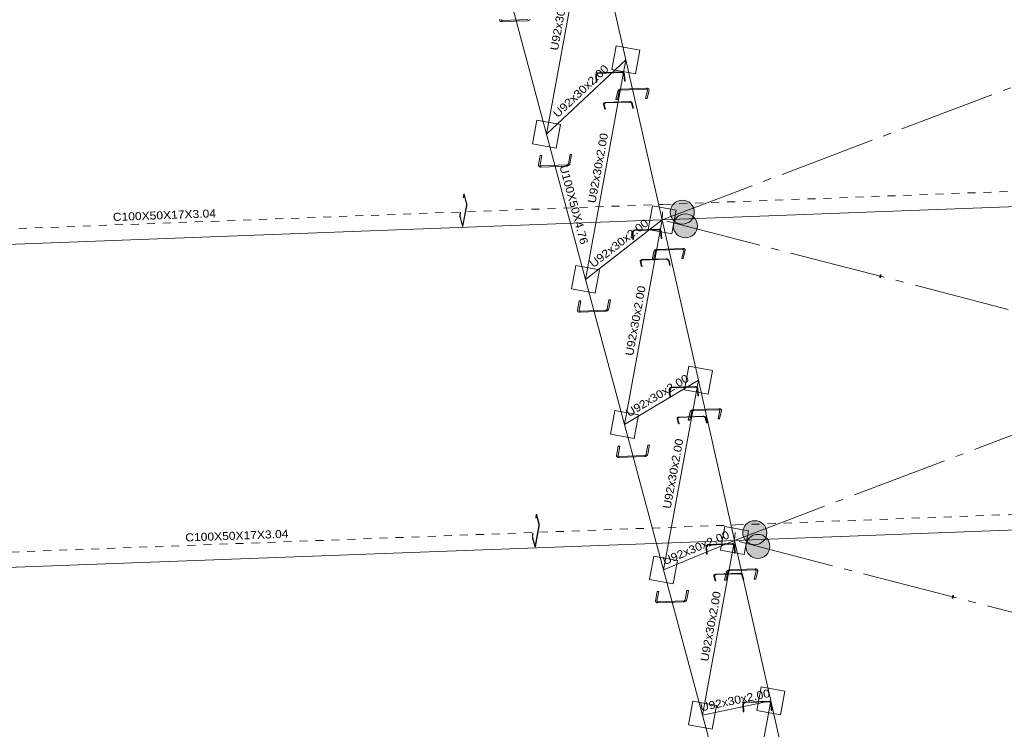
# Model space of a CAD drawing. Header units: millimetres. Extents: x 10 to 1250, y -62 to 528.
# Tile 482 of 656: x 532 to 545, y 500 to 509. Entities that reach past the tile are written whole.
import ezdxf
from ezdxf.enums import TextEntityAlignment as Align

# ---------------------------------------------------------------- set-up
doc = ezdxf.new("R2010")
doc.units = ezdxf.units.MM
doc.header["$LTSCALE"] = 0.05
for name, pattern in [('ACAD_ISO04W100', [30.5, 24, -3, 0.5, -3]), ('CYPE_PUNTO', [0.075, 0, -0.075]), ('CYPE_RAYAPUNTO', [0.4125, 0.2025, -0.105, 0, -0.105])]:
    doc.linetypes.add(name, pattern=pattern)
for name, color, linetype, lineweight in [('ARTICULACOES_EM_EXTREMOS', 7, 'Continuous', 9), ('BARRAS_DE_ACO', 7, 'Continuous', 9), ('NOS', 152, 'Continuous', 9), ('REFERENCIA_DAS_BARRAS', 2, 'Continuous', 9)]:
    doc.layers.add(name, color=color, linetype=linetype, lineweight=lineweight)
doc.layers.add('DIAGONAIS', color=7, linetype='Continuous')
doc.styles.add('CYPETXT', font='arial.ttf', dxfattribs={"height": 0.2})

msp = doc.modelspace()

# ---------------------------------------------------------------- hatches: boundary and pattern name
at = {"layer": 'ARTICULACOES_EM_EXTREMOS'}
h = msp.add_hatch(color=256, dxfattribs=at)
edge = h.paths.add_edge_path()
edge.add_arc((540.6864, 506.4505), 0.15, 0, 360)
h = msp.add_hatch(color=256, dxfattribs=at)
edge = h.paths.add_edge_path()
edge.add_arc((540.7249, 506.2798), 0.15, 0, 360)
h = msp.add_hatch(color=256, dxfattribs=at)
edge = h.paths.add_edge_path()
edge.add_arc((541.5902, 502.4496), 0.15, 0, 360)
h = msp.add_hatch(color=256, dxfattribs=at)
edge = h.paths.add_edge_path()
edge.add_arc((541.6287, 502.2788), 0.15, 0, 360)

# ---------------------------------------------------------------- linework, layer by layer
for centre in [(540.6864, 506.4505), (540.7249, 506.2798), (541.5902, 502.4496), (541.6287, 502.2788)]:
    msp.add_circle(centre, 0.15, dxfattribs=at)
at = {"layer": 'BARRAS_DE_ACO', "linetype": 'ACAD_ISO04W100'}
for p, q in [((540.4345, 506.355), (552.239, 510.8301)), ((541.3384, 502.3541), (553.1421, 506.832)), ((554.046, 502.831), (540.4345, 506.355)), ((554.9493, 498.8273), (541.3384, 502.3541))]:
    msp.add_line(p, q, dxfattribs=at)
at = {"layer": 'BARRAS_DE_ACO'}
for p, q in [((538.9945, 507.4248), (539.5314, 510.3531)), ((539.983, 508.3541), (539.5314, 510.3531)), ((538.9945, 507.4248), (538.508, 509.2403)), ((538.9945, 507.4248), (539.983, 508.3541)), ((539.4803, 505.6122), (539.983, 508.3541)), ((540.4345, 506.355), (539.983, 508.3541)), ((539.4803, 505.6122), (538.9945, 507.4248)), ((540.4345, 506.355), (553.1421, 506.832)), ((527.9996, 505.8883), (540.4345, 506.355)), ((539.4803, 505.6122), (540.4345, 506.355)), ((539.966, 503.7996), (540.4345, 506.355)), ((540.8868, 504.3531), (540.4345, 506.355)), ((539.966, 503.7996), (539.4803, 505.6122)), ((539.966, 503.7996), (540.8868, 504.3531)), ((540.4525, 501.9841), (540.8868, 504.3531)), ((541.3384, 502.3541), (540.8868, 504.3531)), ((540.4525, 501.9841), (539.966, 503.7996)), ((541.3384, 502.3541), (554.046, 502.831)), ((528.9034, 501.8874), (541.3384, 502.3541)), ((540.4525, 501.9841), (541.3384, 502.3541)), ((540.9382, 500.1715), (541.3384, 502.3541)), ((541.7902, 500.3494), (541.3384, 502.3541)), ((540.9382, 500.1715), (540.4525, 501.9841)), ((540.9382, 500.1715), (541.7902, 500.3494)), ((541.4247, 498.3561), (541.7902, 500.3494)), ((542.2417, 498.3503), (541.7902, 500.3494)), ((541.4247, 498.3561), (540.9382, 500.1715))]:
    msp.add_line(p, q, dxfattribs=at)
at = {"layer": 'BARRAS_DE_ACO', "linetype": 'CYPE_RAYAPUNTO'}
for p, q in [((540.4476, 506.5478), (553.1552, 507.0248)), ((528.0126, 506.0811), (540.4476, 506.5478)), ((541.3514, 502.5469), (554.059, 503.0239)), ((528.9165, 502.0802), (541.3514, 502.5469))]:
    msp.add_line(p, q, dxfattribs=at)
at = {"layer": 'BARRAS_DE_ACO', "linetype": 'CYPE_PUNTO'}
for p, q in [((540.4345, 506.355), (540.4476, 506.5478)), ((540.4345, 506.355), (540.4476, 506.5478)), ((541.3384, 502.3541), (541.3514, 502.5469)), ((541.3384, 502.3541), (541.3514, 502.5469))]:
    msp.add_line(p, q, dxfattribs=at)
at = {"layer": 'BARRAS_DE_ACO'}
for points in [[(538.7883, 508.8541), (538.7829, 508.8498), (538.7767, 508.8462), (538.7698, 508.8434), (538.7626, 508.8416), (538.7552, 508.8408), (538.4399, 508.829), (538.4328, 508.8293), (538.4261, 508.8305), (538.4202, 508.8328), (538.4152, 508.836), (538.4113, 508.84), (538.4088, 508.8446), (538.4076, 508.8496), (538.4079, 508.8549)], [(538.4264, 508.8556), (538.4263, 508.853), (538.4269, 508.8504), (538.4281, 508.8481), (538.4301, 508.8462), (538.4326, 508.8446), (538.4355, 508.8434), (538.4389, 508.8428), (538.4424, 508.8427), (538.7577, 508.8545)]]:
    msp.add_lwpolyline(points, dxfattribs=at)
for points in [[(539.6143, 508.1578), (539.6143, 508.1624), (539.6153, 508.1669), (539.6171, 508.171), (539.6198, 508.1747), (539.6231, 508.1777), (539.6269, 508.1801), (539.6312, 508.1816), (539.6357, 508.1822), (539.9317, 508.1933), (539.9363, 508.193), (539.9408, 508.1918), (539.945, 508.1898), (539.9488, 508.187), (539.952, 508.1836), (539.9545, 508.1796), (539.9562, 508.1752), (539.957, 508.1707), (539.964, 508.0845), (539.9718, 508.0848), (539.9648, 508.171), (539.9637, 508.1771), (539.9614, 508.1829), (539.9581, 508.1882), (539.9538, 508.1928), (539.9488, 508.1965), (539.9432, 508.1992), (539.9372, 508.2007), (539.931, 508.2011), (539.6351, 508.19), (539.629, 508.1892), (539.6233, 508.1872), (539.6182, 508.1841), (539.6138, 508.18), (539.6103, 508.1751), (539.6079, 508.1696), (539.6066, 508.1636), (539.6065, 508.1575), (539.6135, 508.0714), (539.6213, 508.0717), (539.6143, 508.1578)], [(540.2526, 507.9743), (540.2528, 507.9767), (540.2523, 507.9789), (540.2511, 507.981), (540.2492, 507.9828), (540.2467, 507.9842), (540.2438, 507.9852), (540.2405, 507.9858), (540.2369, 507.9859), (539.9216, 507.974), (539.9179, 507.9737), (539.9143, 507.9728), (539.9108, 507.9716), (539.9077, 507.97), (539.9049, 507.968), (539.9027, 507.9658), (539.9011, 507.9635), (539.9002, 507.9611), (539.8761, 507.8567), (539.8575, 507.8561), (539.8817, 507.9604), (539.8835, 507.9652), (539.8867, 507.9699), (539.8911, 507.9742), (539.8966, 507.9781), (539.9029, 507.9814), (539.9098, 507.9839), (539.9171, 507.9856), (539.9245, 507.9863), (540.2398, 507.9981), (540.2469, 507.9979), (540.2535, 507.9968), (540.2594, 507.9948), (540.2643, 507.9919), (540.2681, 507.9884), (540.2705, 507.9843), (540.2715, 507.9798), (540.2711, 507.975), (540.247, 507.8707), (540.2284, 507.87), (540.2526, 507.9743)], [(539.7118, 507.7964), (539.7114, 507.7997), (539.7119, 507.8029), (539.7133, 507.8059), (539.7155, 507.8085), (539.7185, 507.8107), (539.7221, 507.8124), (539.7263, 507.8135), (539.7307, 507.814), (540.0267, 507.8251), (540.0314, 507.825), (540.036, 507.8242), (540.0405, 507.8228), (540.0446, 507.8208), (540.0481, 507.8184), (540.0511, 507.8156), (540.0532, 507.8125), (540.0546, 507.8093), (540.071, 507.748), (540.0788, 507.7483), (540.0623, 507.8096), (540.0606, 507.8139), (540.0577, 507.818), (540.0538, 507.8218), (540.049, 507.825), (540.0435, 507.8276), (540.0376, 507.8294), (540.0314, 507.8305), (540.0252, 507.8307), (539.7292, 507.8196), (539.7233, 507.8189), (539.7178, 507.8174), (539.7129, 507.8152), (539.709, 507.8122), (539.706, 507.8087), (539.7041, 507.8047), (539.7035, 507.8005), (539.7041, 507.7961), (539.7205, 507.7349), (539.7283, 507.7352), (539.7118, 507.7964)], [(538.9127, 507.0407), (538.9126, 507.0381), (538.9132, 507.0356), (538.9145, 507.0333), (538.9164, 507.0313), (538.9189, 507.0297), (538.9219, 507.0286), (538.9252, 507.0279), (538.9288, 507.0278), (539.2441, 507.0396), (539.2477, 507.04), (539.2514, 507.0409), (539.2548, 507.0423), (539.2579, 507.0441), (539.2606, 507.0463), (539.2627, 507.0487), (539.2643, 507.0513), (539.2651, 507.054), (539.2864, 507.1701), (539.3049, 507.1708), (539.2836, 507.0547), (539.282, 507.0493), (539.2789, 507.0441), (539.2746, 507.0393), (539.2692, 507.0349), (539.263, 507.0313), (539.2561, 507.0286), (539.2489, 507.0268), (539.2416, 507.026), (538.9263, 507.0141), (538.9191, 507.0144), (538.9125, 507.0157), (538.9065, 507.018), (538.9015, 507.0211), (538.8977, 507.0251), (538.8951, 507.0297), (538.8939, 507.0347), (538.8942, 507.04), (538.9155, 507.1561), (538.934, 507.1568), (538.9127, 507.0407)], [(537.9446, 506.2873), (537.9451, 506.2858), (537.9456, 506.2847), (537.9461, 506.2841), (537.9467, 506.2839), (537.9472, 506.2841), (537.9477, 506.2849), (537.9481, 506.286), (537.9485, 506.2876), (537.9947, 506.5395), (537.9949, 506.5413), (537.9951, 506.5435), (537.9952, 506.5458), (537.9951, 506.5481), (537.995, 506.5505), (537.9947, 506.5528), (537.9944, 506.5548), (537.994, 506.5567), (537.9658, 506.662), (537.9653, 506.6635), (537.9648, 506.6646), (537.9642, 506.6653), (537.9637, 506.6655), (537.9632, 506.6652), (537.9627, 506.6645), (537.9623, 506.6633), (537.9619, 506.6618), (537.9562, 506.6305), (537.9539, 506.6389), (537.9596, 506.6702), (537.9603, 506.6733), (537.9612, 506.6756), (537.9622, 506.6771), (537.9632, 506.6776), (537.9643, 506.6772), (537.9654, 506.6759), (537.9664, 506.6737), (537.9674, 506.6707), (537.9956, 506.5654), (537.9964, 506.5617), (537.9971, 506.5576), (537.9976, 506.553), (537.9979, 506.5483), (537.998, 506.5436), (537.9978, 506.539), (537.9975, 506.5347), (537.9969, 506.531), (537.9507, 506.2791), (537.95, 506.276), (537.9492, 506.2737), (537.9482, 506.2723), (537.9472, 506.2717), (537.9461, 506.2721), (537.945, 506.2734), (537.944, 506.2756), (537.943, 506.2786), (537.9148, 506.3839), (537.914, 506.3876), (537.9133, 506.3917), (537.9128, 506.3963), (537.9125, 506.401), (537.9124, 506.4058), (537.9126, 506.4103), (537.9129, 506.4146), (537.9134, 506.4183), (537.9192, 506.4496), (537.9215, 506.4412), (537.9157, 506.4098), (537.9154, 506.408), (537.9153, 506.4059), (537.9152, 506.4036), (537.9152, 506.4012), (537.9154, 506.3988), (537.9156, 506.3966), (537.916, 506.3945), (537.9164, 506.3927), (537.9446, 506.2873)], [(540.0726, 506.196), (540.0727, 506.2006), (540.0737, 506.2051), (540.0756, 506.2093), (540.0782, 506.213), (540.0816, 506.216), (540.0854, 506.2184), (540.0897, 506.2199), (540.0942, 506.2205), (540.3902, 506.2316), (540.3948, 506.2313), (540.3993, 506.2302), (540.4035, 506.2281), (540.4073, 506.2253), (540.4104, 506.2218), (540.4129, 506.2178), (540.4145, 506.2135), (540.4153, 506.2089), (540.4218, 506.1222), (540.4296, 506.1225), (540.4231, 506.2092), (540.4221, 506.2153), (540.4199, 506.2211), (540.4166, 506.2265), (540.4123, 506.2311), (540.4073, 506.2348), (540.4017, 506.2376), (540.3958, 506.2391), (540.3896, 506.2395), (540.0937, 506.2284), (540.0876, 506.2276), (540.0819, 506.2256), (540.0767, 506.2224), (540.0723, 506.2183), (540.0688, 506.2134), (540.0663, 506.2079), (540.065, 506.2019), (540.0648, 506.1957), (540.0713, 506.109), (540.0791, 506.1093), (540.0726, 506.196)], [(540.7043, 505.9747), (540.7045, 505.9771), (540.704, 505.9793), (540.7028, 505.9814), (540.7009, 505.9832), (540.6984, 505.9846), (540.6955, 505.9856), (540.6922, 505.9862), (540.6886, 505.9863), (540.3733, 505.9744), (540.3696, 505.974), (540.366, 505.9732), (540.3625, 505.972), (540.3594, 505.9703), (540.3566, 505.9684), (540.3544, 505.9662), (540.3528, 505.9639), (540.3519, 505.9615), (540.3278, 505.8571), (540.3092, 505.8564), (540.3334, 505.9608), (540.3352, 505.9656), (540.3384, 505.9703), (540.3428, 505.9746), (540.3483, 505.9785), (540.3546, 505.9818), (540.3615, 505.9843), (540.3688, 505.9859), (540.3762, 505.9867), (540.6915, 505.9985), (540.6986, 505.9983), (540.7052, 505.9972), (540.7111, 505.9952), (540.716, 505.9923), (540.7198, 505.9888), (540.7222, 505.9847), (540.7232, 505.9801), (540.7228, 505.9754), (540.6987, 505.871), (540.6801, 505.8703), (540.7043, 505.9747)], [(540.1702, 505.8346), (540.1698, 505.8379), (540.1703, 505.8411), (540.1717, 505.8441), (540.1739, 505.8467), (540.1769, 505.8489), (540.1805, 505.8506), (540.1847, 505.8517), (540.1891, 505.8522), (540.4851, 505.8633), (540.4897, 505.8632), (540.4944, 505.8624), (540.4988, 505.861), (540.5029, 505.8591), (540.5065, 505.8566), (540.5095, 505.8538), (540.5116, 505.8508), (540.5129, 505.8475), (540.5294, 505.7863), (540.5371, 505.7865), (540.5207, 505.8478), (540.519, 505.8521), (540.5161, 505.8562), (540.5122, 505.86), (540.5074, 505.8632), (540.5019, 505.8658), (540.496, 505.8677), (540.4898, 505.8687), (540.4836, 505.8689), (540.1876, 505.8578), (540.1817, 505.8571), (540.1762, 505.8557), (540.1713, 505.8534), (540.1673, 505.8504), (540.1644, 505.8469), (540.1625, 505.843), (540.1619, 505.8387), (540.1624, 505.8344), (540.1789, 505.7731), (540.1866, 505.7734), (540.1702, 505.8346)], [(539.3985, 505.2281), (539.3983, 505.2254), (539.3989, 505.2229), (539.4002, 505.2206), (539.4021, 505.2186), (539.4046, 505.2171), (539.4076, 505.2159), (539.4109, 505.2153), (539.4145, 505.2151), (539.7298, 505.227), (539.7335, 505.2274), (539.7371, 505.2283), (539.7405, 505.2297), (539.7436, 505.2315), (539.7463, 505.2336), (539.7485, 505.236), (539.75, 505.2386), (539.7508, 505.2413), (539.7721, 505.3574), (539.7907, 505.3581), (539.7694, 505.242), (539.7677, 505.2367), (539.7646, 505.2315), (539.7603, 505.2266), (539.755, 505.2223), (539.7487, 505.2187), (539.7419, 505.2159), (539.7346, 505.2141), (539.7273, 505.2133), (539.412, 505.2015), (539.4049, 505.2017), (539.3982, 505.203), (539.3922, 505.2053), (539.3873, 505.2085), (539.3834, 505.2125), (539.3808, 505.2171), (539.3797, 505.2221), (539.3799, 505.2274), (539.4012, 505.3435), (539.4198, 505.3442), (539.3985, 505.2281)], [(540.5316, 504.232), (540.5317, 504.2366), (540.5328, 504.2411), (540.5346, 504.2453), (540.5373, 504.249), (540.5407, 504.2521), (540.5446, 504.2545), (540.5489, 504.256), (540.5534, 504.2566), (540.8494, 504.2677), (540.854, 504.2674), (540.8584, 504.2663), (540.8626, 504.2642), (540.8663, 504.2614), (540.8695, 504.2579), (540.8719, 504.2539), (540.8735, 504.2495), (540.8743, 504.2448), (540.88, 504.1577), (540.8878, 504.1579), (540.8821, 504.2451), (540.8811, 504.2513), (540.8789, 504.2572), (540.8757, 504.2625), (540.8715, 504.2672), (540.8665, 504.271), (540.8609, 504.2737), (540.855, 504.2753), (540.8488, 504.2757), (540.5529, 504.2645), (540.5468, 504.2637), (540.5411, 504.2617), (540.5359, 504.2586), (540.5314, 504.2544), (540.5279, 504.2495), (540.5254, 504.2439), (540.524, 504.2379), (540.5238, 504.2317), (540.5295, 504.1445), (540.5373, 504.1448), (540.5316, 504.232)], [(540.6294, 503.8701), (540.6289, 503.8734), (540.6294, 503.8765), (540.6308, 503.8795), (540.633, 503.8822), (540.636, 503.8844), (540.6397, 503.8861), (540.6438, 503.8872), (540.6483, 503.8877), (540.9442, 503.8988), (540.9489, 503.8986), (540.9535, 503.8978), (540.958, 503.8964), (540.9621, 503.8945), (540.9657, 503.8921), (540.9686, 503.8893), (540.9708, 503.8862), (540.9721, 503.8829), (540.9885, 503.8217), (540.9963, 503.822), (540.9799, 503.8832), (540.9781, 503.8876), (540.9752, 503.8917), (540.9713, 503.8954), (540.9665, 503.8986), (540.9611, 503.9012), (540.9551, 503.9031), (540.9489, 503.9041), (540.9427, 503.9043), (540.6468, 503.8932), (540.6408, 503.8926), (540.6353, 503.8911), (540.6305, 503.8888), (540.6265, 503.8859), (540.6235, 503.8824), (540.6217, 503.8784), (540.621, 503.8742), (540.6216, 503.8698), (540.638, 503.8085), (540.6458, 503.8088), (540.6294, 503.8701)], [(541.1564, 503.9734), (541.1566, 503.9758), (541.1561, 503.978), (541.1549, 503.9801), (541.153, 503.9819), (541.1506, 503.9833), (541.1476, 503.9843), (541.1443, 503.9849), (541.1408, 503.985), (540.8255, 503.9731), (540.8218, 503.9727), (540.8182, 503.9719), (540.8147, 503.9707), (540.8115, 503.969), (540.8088, 503.9671), (540.8066, 503.9649), (540.805, 503.9626), (540.8041, 503.9602), (540.7799, 503.8558), (540.7614, 503.8551), (540.7855, 503.9595), (540.7874, 503.9643), (540.7905, 503.969), (540.795, 503.9733), (540.8004, 503.9772), (540.8067, 503.9805), (540.8137, 503.983), (540.821, 503.9846), (540.8283, 503.9854), (541.1436, 503.9972), (541.1507, 503.997), (541.1574, 503.9959), (541.1632, 503.9939), (541.1681, 503.991), (541.1719, 503.9875), (541.1743, 503.9834), (541.1754, 503.9788), (541.175, 503.9741), (541.1508, 503.8698), (541.1323, 503.8691), (541.1564, 503.9734)], [(539.8844, 503.4149), (539.8842, 503.4122), (539.8848, 503.4097), (539.8861, 503.4074), (539.888, 503.4054), (539.8905, 503.4039), (539.8935, 503.4027), (539.8968, 503.4021), (539.9004, 503.4019), (540.2157, 503.4138), (540.2193, 503.4142), (540.223, 503.4151), (540.2264, 503.4165), (540.2295, 503.4183), (540.2322, 503.4204), (540.2344, 503.4228), (540.2359, 503.4254), (540.2367, 503.4281), (540.258, 503.5442), (540.2765, 503.5449), (540.2553, 503.4288), (540.2536, 503.4235), (540.2505, 503.4183), (540.2462, 503.4134), (540.2409, 503.4091), (540.2346, 503.4055), (540.2277, 503.4027), (540.2205, 503.4009), (540.2132, 503.4001), (539.8979, 503.3883), (539.8907, 503.3885), (539.8841, 503.3898), (539.8781, 503.3921), (539.8731, 503.3953), (539.8693, 503.3993), (539.8667, 503.4039), (539.8655, 503.4089), (539.8658, 503.4142), (539.8871, 503.5303), (539.9056, 503.531), (539.8844, 503.4149)], [(538.8485, 502.2864), (538.8489, 502.2849), (538.8494, 502.2838), (538.85, 502.2831), (538.8505, 502.2829), (538.8511, 502.2832), (538.8515, 502.2839), (538.852, 502.2851), (538.8523, 502.2866), (538.8985, 502.5386), (538.8988, 502.5404), (538.899, 502.5425), (538.899, 502.5448), (538.899, 502.5472), (538.8988, 502.5496), (538.8986, 502.5518), (538.8983, 502.5539), (538.8978, 502.5557), (538.8696, 502.6611), (538.8691, 502.6626), (538.8686, 502.6637), (538.8681, 502.6643), (538.8675, 502.6645), (538.867, 502.6643), (538.8665, 502.6635), (538.8661, 502.6624), (538.8657, 502.6609), (538.86, 502.6295), (538.8577, 502.638), (538.8635, 502.6693), (538.8642, 502.6724), (538.865, 502.6747), (538.866, 502.6762), (538.8671, 502.6767), (538.8682, 502.6763), (538.8692, 502.675), (538.8703, 502.6728), (538.8712, 502.6698), (538.8994, 502.5645), (538.9003, 502.5608), (538.9009, 502.5567), (538.9014, 502.5521), (538.9017, 502.5474), (538.9018, 502.5426), (538.9017, 502.5381), (538.9013, 502.5338), (538.9008, 502.5301), (538.8546, 502.2782), (538.8539, 502.2751), (538.853, 502.2728), (538.8521, 502.2713), (538.851, 502.2708), (538.8499, 502.2712), (538.8488, 502.2725), (538.8478, 502.2747), (538.8469, 502.2777), (538.8186, 502.383), (538.8178, 502.3867), (538.8171, 502.3908), (538.8166, 502.3954), (538.8164, 502.4001), (538.8163, 502.4048), (538.8164, 502.4094), (538.8167, 502.4137), (538.8173, 502.4174), (538.823, 502.4487), (538.8253, 502.4402), (538.8196, 502.4089), (538.8193, 502.4071), (538.8191, 502.4049), (538.819, 502.4027), (538.8191, 502.4003), (538.8192, 502.3979), (538.8195, 502.3956), (538.8198, 502.3936), (538.8202, 502.3917), (538.8485, 502.2864)], [(540.9901, 502.2696), (540.9903, 502.2743), (540.9913, 502.2788), (540.9933, 502.283), (540.996, 502.2868), (540.9993, 502.2899), (541.0033, 502.2922), (541.0076, 502.2937), (541.0121, 502.2944), (541.3081, 502.3055), (541.3127, 502.3052), (541.3171, 502.304), (541.3213, 502.3019), (541.325, 502.2991), (541.3281, 502.2956), (541.3305, 502.2915), (541.3321, 502.2871), (541.3328, 502.2825), (541.3377, 502.1949), (541.3455, 502.1952), (541.3406, 502.2828), (541.3396, 502.289), (541.3375, 502.2949), (541.3343, 502.3003), (541.3302, 502.3049), (541.3252, 502.3087), (541.3197, 502.3115), (541.3137, 502.3131), (541.3076, 502.3134), (541.0116, 502.3023), (541.0056, 502.3015), (540.9999, 502.2995), (540.9946, 502.2963), (540.9901, 502.2922), (540.9865, 502.2872), (540.984, 502.2816), (540.9825, 502.2756), (540.9823, 502.2693), (540.9872, 502.1818), (540.995, 502.182), (540.9901, 502.2696)], [(541.0878, 501.9083), (541.0873, 501.9116), (541.0878, 501.9148), (541.0892, 501.9177), (541.0914, 501.9204), (541.0944, 501.9226), (541.098, 501.9243), (541.1022, 501.9254), (541.1066, 501.9259), (541.4026, 501.937), (541.4073, 501.9368), (541.4119, 501.9361), (541.4164, 501.9347), (541.4205, 501.9327), (541.424, 501.9303), (541.427, 501.9275), (541.4291, 501.9244), (541.4305, 501.9212), (541.4469, 501.8599), (541.4547, 501.8602), (541.4383, 501.9215), (541.4365, 501.9258), (541.4336, 501.9299), (541.4297, 501.9336), (541.4249, 501.9369), (541.4194, 501.9395), (541.4135, 501.9413), (541.4073, 501.9424), (541.4011, 501.9426), (541.1051, 501.9315), (541.0992, 501.9308), (541.0937, 501.9293), (541.0888, 501.927), (541.0849, 501.9241), (541.0819, 501.9206), (541.08, 501.9166), (541.0794, 501.9124), (541.08, 501.908), (541.0964, 501.8468), (541.1042, 501.847), (541.0878, 501.9083)], [(541.608, 501.9732), (541.6082, 501.9755), (541.6077, 501.9778), (541.6065, 501.9799), (541.6046, 501.9816), (541.6022, 501.983), (541.5992, 501.9841), (541.5959, 501.9846), (541.5924, 501.9847), (541.2771, 501.9729), (541.2734, 501.9725), (541.2698, 501.9717), (541.2663, 501.9704), (541.2631, 501.9688), (541.2604, 501.9669), (541.2582, 501.9647), (541.2566, 501.9623), (541.2557, 501.9599), (541.2315, 501.8558), (541.2129, 501.8551), (541.2371, 501.9592), (541.239, 501.964), (541.2421, 501.9687), (541.2466, 501.9731), (541.252, 501.977), (541.2584, 501.9802), (541.2653, 501.9827), (541.2726, 501.9844), (541.2799, 501.9851), (541.5952, 501.997), (541.6023, 501.9968), (541.609, 501.9956), (541.6148, 501.9936), (541.6198, 501.9908), (541.6235, 501.9872), (541.6259, 501.9831), (541.627, 501.9786), (541.6266, 501.9739), (541.6024, 501.8697), (541.5838, 501.869), (541.608, 501.9732)], [(540.3707, 501.6), (540.3705, 501.5974), (540.3711, 501.5949), (540.3724, 501.5926), (540.3743, 501.5906), (540.3768, 501.589), (540.3798, 501.5878), (540.3831, 501.5872), (540.3867, 501.5871), (540.702, 501.5989), (540.7057, 501.5993), (540.7093, 501.6002), (540.7127, 501.6016), (540.7158, 501.6034), (540.7185, 501.6056), (540.7207, 501.608), (540.7222, 501.6106), (540.723, 501.6133), (540.7443, 501.7294), (540.7629, 501.73), (540.7416, 501.614), (540.7399, 501.6086), (540.7368, 501.6034), (540.7326, 501.5985), (540.7272, 501.5942), (540.7209, 501.5906), (540.7141, 501.5879), (540.7068, 501.5861), (540.6995, 501.5853), (540.3842, 501.5734), (540.3771, 501.5737), (540.3704, 501.575), (540.3645, 501.5772), (540.3595, 501.5804), (540.3556, 501.5844), (540.353, 501.589), (540.3519, 501.594), (540.3521, 501.5993), (540.3734, 501.7154), (540.392, 501.7161), (540.3707, 501.6)], [(541.4486, 500.3033), (541.4488, 500.308), (541.45, 500.3125), (541.4519, 500.3168), (541.4547, 500.3205), (541.4581, 500.3236), (541.462, 500.326), (541.4663, 500.3275), (541.4709, 500.3281), (541.7668, 500.3392), (541.7714, 500.339), (541.7759, 500.3378), (541.78, 500.3357), (541.7837, 500.3328), (541.7868, 500.3293), (541.7891, 500.3253), (541.7906, 500.3208), (541.7913, 500.3162), (541.7954, 500.2283), (541.8032, 500.2286), (541.7991, 500.3165), (541.7982, 500.3227), (541.7962, 500.3286), (541.793, 500.334), (541.7889, 500.3387), (541.784, 500.3425), (541.7785, 500.3452), (541.7726, 500.3468), (541.7665, 500.3472), (541.4705, 500.3361), (541.4644, 500.3353), (541.4587, 500.3332), (541.4534, 500.3301), (541.4489, 500.3259), (541.4452, 500.3209), (541.4426, 500.3153), (541.4411, 500.3093), (541.4408, 500.303), (541.4449, 500.2152), (541.4527, 500.2155), (541.4486, 500.3033)]]:
    msp.add_lwpolyline(points, close=True, dxfattribs=at)
at = {"layer": 'DIAGONAIS'}
for points in [[(543.1531, 505.637), (543.1538, 505.64), (543.1546, 505.6434), (543.1556, 505.6471), (543.1565, 505.6509), (543.1575, 505.6546), (543.1585, 505.6582), (543.1594, 505.6615), (543.1602, 505.6644), (543.1608, 505.6667), (543.1614, 505.6683), (543.1617, 505.6693), (543.1619, 505.6696), (543.1618, 505.669), (543.1616, 505.6678), (543.1612, 505.6659), (543.1606, 505.6634), (543.1599, 505.6604), (543.159, 505.657), (543.1581, 505.6533), (543.1571, 505.6495), (543.1561, 505.6458), (543.1552, 505.6422), (543.1543, 505.6389), (543.1535, 505.636), (543.1528, 505.6337), (543.1523, 505.6321), (543.152, 505.6311), (543.1518, 505.6309), (543.1518, 505.6314), (543.1521, 505.6326), (543.1525, 505.6345), (543.1531, 505.637)], [(544.0568, 501.6355), (544.0575, 501.6385), (544.0584, 501.6419), (544.0593, 501.6456), (544.0603, 501.6494), (544.0613, 501.6532), (544.0622, 501.6567), (544.0631, 501.66), (544.0639, 501.6629), (544.0646, 501.6652), (544.0651, 501.6669), (544.0654, 501.6678), (544.0656, 501.6681), (544.0656, 501.6676), (544.0653, 501.6663), (544.0649, 501.6644), (544.0643, 501.6619), (544.0636, 501.6589), (544.0628, 501.6555), (544.0618, 501.6518), (544.0609, 501.648), (544.0599, 501.6443), (544.0589, 501.6407), (544.058, 501.6374), (544.0572, 501.6346), (544.0565, 501.6322), (544.056, 501.6306), (544.0557, 501.6296), (544.0555, 501.6294), (544.0556, 501.6299), (544.0558, 501.6311), (544.0562, 501.633), (544.0568, 501.6355)]]:
    msp.add_lwpolyline(points, close=True, dxfattribs=at)
at = {"layer": 'NOS'}
for points in [[(539.8084, 508.2336), (540.1035, 508.1795), (540.1576, 508.4745), (539.8625, 508.5287), (539.8084, 508.2336)], [(538.8199, 507.3043), (539.115, 507.2502), (539.1691, 507.5453), (538.874, 507.5994), (538.8199, 507.3043)], [(540.26, 506.2345), (540.555, 506.1804), (540.6091, 506.4755), (540.3141, 506.5296), (540.26, 506.2345)], [(539.3057, 505.4917), (539.6007, 505.4376), (539.6548, 505.7327), (539.3598, 505.7868), (539.3057, 505.4917)], [(540.7122, 504.2327), (541.0073, 504.1786), (541.0614, 504.4736), (540.7664, 504.5277), (540.7122, 504.2327)], [(539.7914, 503.6791), (540.0865, 503.625), (540.1406, 503.92), (539.8455, 503.9741), (539.7914, 503.6791)], [(541.1638, 502.2336), (541.4589, 502.1795), (541.513, 502.4746), (541.2179, 502.5287), (541.1638, 502.2336)], [(540.2779, 501.8636), (540.5729, 501.8095), (540.6271, 502.1046), (540.332, 502.1587), (540.2779, 501.8636)], [(541.6156, 500.2289), (541.9106, 500.1748), (541.9648, 500.4698), (541.6697, 500.524), (541.6156, 500.2289)], [(540.7636, 500.051), (541.0587, 499.9969), (541.1128, 500.292), (540.8177, 500.3461), (540.7636, 500.051)]]:
    msp.add_lwpolyline(points, close=True, dxfattribs=at)

# ---------------------------------------------------------------- texts
at = {"layer": 'REFERENCIA_DAS_BARRAS', "style": 'CYPETXT'}
for s, rotation, width, p, p2 in [('U92x30x2.00', 79.60974, 1.074994, (539.134, 508.4628), (539.2936, 509.3332)), ('U92x30x2.00', 43.20916, 1.074994, (539.1321, 507.6228), (539.7771, 508.2287)), ('U92x30x2.00', 79.60974, 1.074994, (539.6026, 506.5569), (539.7622, 507.4274)), ('U100X50X4.76', 285.00956, 1.076389, (539.1537, 507.0241), (539.4178, 506.0389)), ('C100X50X17X3.04', 2.10972, 1.075925, (533.5852, 506.3403), (534.8713, 506.3877)), ('U92x30x2.00', 37.90911, 1.074994, (539.5775, 505.7513), (540.2758, 506.295)), ('U92x30x2.00', 79.60974, 1.074994, (540.0713, 504.651), (540.2309, 505.5215)), ('U92x30x2.00', 31.00934, 1.074994, (540.0214, 503.8912), (540.7799, 504.3471)), ('U92x30x2.00', 79.60974, 1.074994, (540.5407, 502.7424), (540.7003, 503.6129)), ('C100X50X17X3.04', 2.10972, 1.075925, (534.489, 502.3394), (535.7751, 502.3868)), ('U92x30x2.00', 22.70911, 1.074994, (540.4678, 502.0447), (541.2842, 502.3864)), ('U92x30x2.00', 79.60974, 1.074994, (541.0093, 500.8366), (541.1689, 501.707)), ('U92x30x2.00', 11.81021, 1.074994, (540.9208, 500.2189), (541.7871, 500.4001))]:
    msp.add_text(s, height=0.1, rotation=rotation, dxfattribs=dict(at, width=width)).set_placement(p, p2, align=Align.FIT)

doc.saveas('drawing.dxf')
